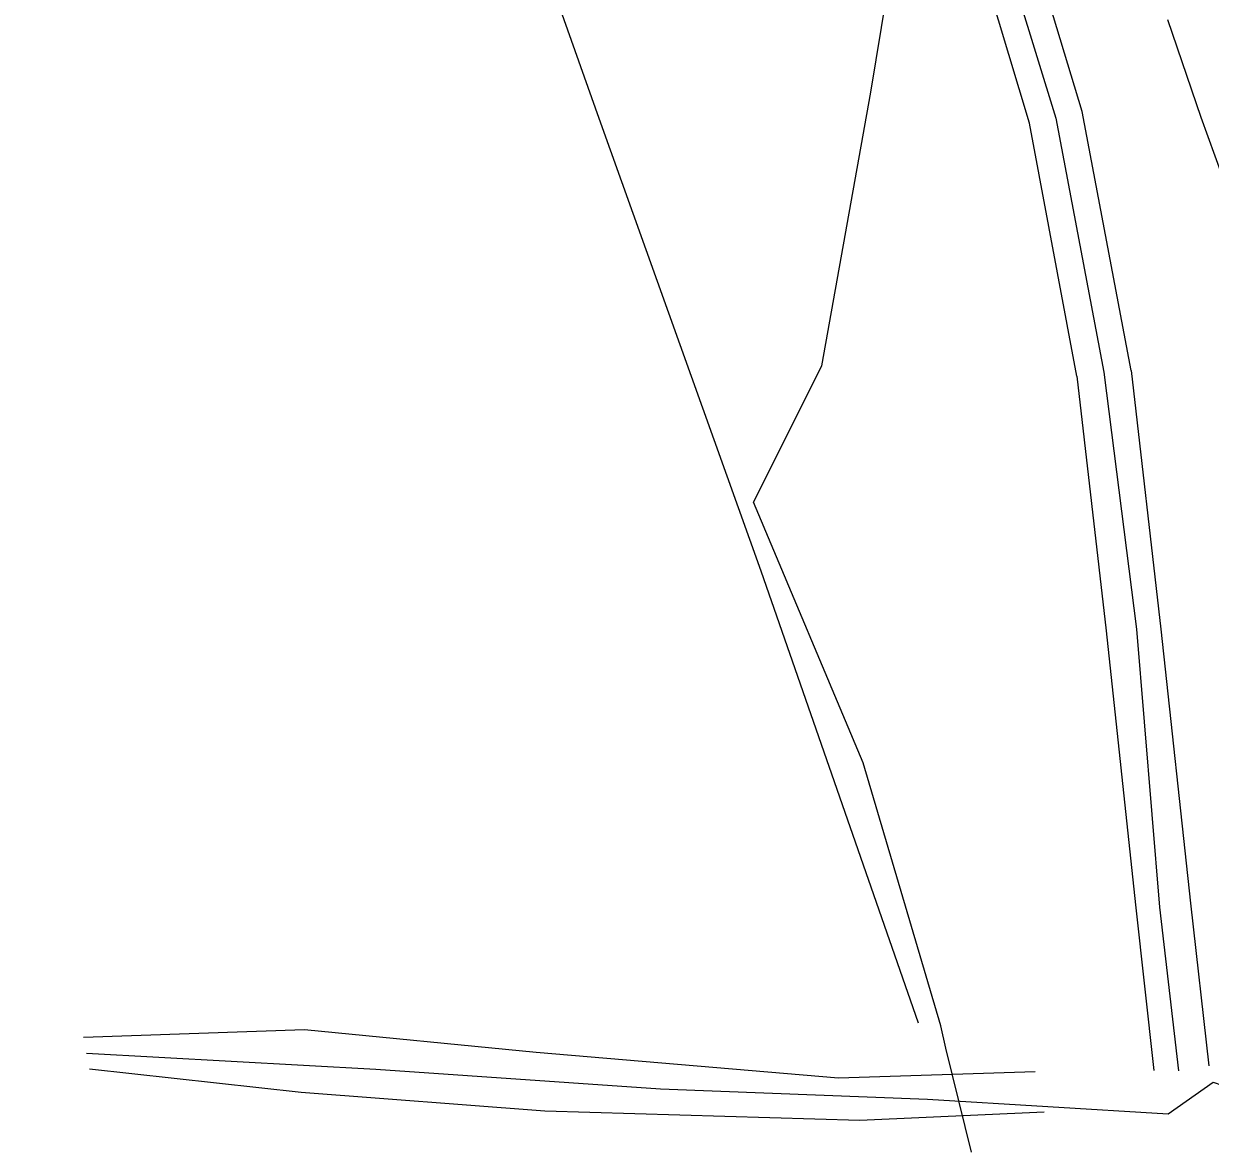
# Model space of a CAD drawing. Extents: x 2004847 to 2009016, y 1134161 to 1140101.
# Drawn here: x 2006650.7 to 2006823.5, y 1134238.7 to 1134403 of the extents above; entities that cross this region are included whole.
import ezdxf

# ---------------------------------------------------------------- set-up
doc = ezdxf.new("R2010")
doc.units = 0
for name, color, linetype in [('RD_EX_Conc', 7, 'Continuous'), ('RD_EX_Fence_Other', 7, 'Continuous'), ('RD_EX_H2O', 7, 'Continuous'), ('RD_EX_Road', 7, 'Continuous'), ('RD_EX_VEG', 7, 'Continuous')]:
    doc.layers.add(name, color=color, linetype=linetype)

msp = doc.modelspace()

# ---------------------------------------------------------------- linework, layer by layer
at = {"layer": 'RD_EX_Conc'}
for points in [[(2006812.01, 1134352.55), (2006804.85, 1134390.29), (2006793.78, 1134426.87), (2006781.64, 1134461.67), (2006769.18, 1134497.73), (2006756.9, 1134532.82), (2006743.7, 1134570.21), (2006731.7, 1134604.22), (2006718.31, 1134641.74), (2006713.33, 1134655.71), (2006700.01, 1134692.45), (2006688.72, 1134724.37), (2006675.5, 1134761.9)], [(2006804.07, 1134351.71), (2006797.18, 1134388.56), (2006786.48, 1134424.09), (2006774.14, 1134459.12), (2006761.55, 1134495.03), (2006749.36, 1134530.2), (2006736.12, 1134567.64), (2006724.06, 1134601.67), (2006710.86, 1134638.74), (2006705.69, 1134653.17), (2006692.76, 1134689), (2006681.14, 1134721.57), (2006668.03, 1134759.07)], [(2006812.01, 1134352.55), (2006816.31, 1134314.88), (2006820.65, 1134275), (2006823.29, 1134251.31)], [(2006804.07, 1134351.71), (2006808.35, 1134314.64), (2006812.63, 1134274.76), (2006815.28, 1134250.62)]]:
    msp.add_lwpolyline(points, dxfattribs=at)
at = {"layer": 'RD_EX_Fence_Other'}
msp.add_lwpolyline([(2006781.02, 1134257.51), (2006758.13, 1134323.34), (2006734.53, 1134389.26), (2006705.85, 1134470.16), (2006673.2, 1134545.85), (2006633.71, 1134630.78), (2006600.8, 1134705.61), (2006545.88, 1134844.85), (2006510.38, 1134945.08)], dxfattribs=at)
at = {"layer": 'RD_EX_H2O'}
for points in [[(2006659.44, 1134255.47), (2006691.62, 1134256.58), (2006725.34, 1134253.27), (2006769.37, 1134249.53), (2006798, 1134250.48)], [(2006659.86, 1134253.16), (2006701.99, 1134250.81), (2006743.45, 1134247.94), (2006782.32, 1134246.43), (2006817.4, 1134244.29), (2006823.92, 1134248.9), (2006826.73, 1134247.97), (2006828.62, 1134243.78), (2006837.73, 1134246.91)], [(2006660.28, 1134250.84), (2006691.14, 1134247.48), (2006726.6, 1134244.74), (2006772.49, 1134243.38), (2006799.34, 1134244.6)]]:
    msp.add_lwpolyline(points, dxfattribs=at)
at = {"layer": 'RD_EX_Road'}
for points in [[(2006684.95, 1134722.62), (2006696.29, 1134690.56), (2006709.59, 1134654.29), (2006714.5, 1134640.35), (2006728.04, 1134603.03), (2006739.84, 1134569.14), (2006753.16, 1134531.45), (2006765.07, 1134496.51), (2006777.8, 1134460.22), (2006789.93, 1134425.26), (2006801, 1134389.3), (2006808.01, 1134352.31), (2006812.76, 1134314.88), (2006816.12, 1134274.41), (2006818.9, 1134250.57)], [(2006817.28, 1134403.67), (2006822.12, 1134389.44), (2006827.23, 1134375.38), (2006832.39, 1134361.16), (2006837.52, 1134347.01), (2006842.51, 1134332.9), (2006847.61, 1134318.79), (2006852.69, 1134304.74), (2006855.68, 1134296.02), (2006859.43, 1134284.98)]]:
    msp.add_lwpolyline(points, dxfattribs=at)
at = {"layer": 'RD_EX_VEG'}
for points in [[(2006784.26, 1134257.11), (2006772.96, 1134295.43), (2006756.99, 1134333.38), (2006766.92, 1134353.24), (2006774.06, 1134393.08), (2006777.93, 1134416.4), (2006766.71, 1134458.14), (2006752.13, 1134499.13), (2006736.73, 1134543.18), (2006723.95, 1134578.76), (2006709.63, 1134619.01), (2006693, 1134664.21), (2006682.82, 1134700.75), (2006669.68, 1134735.59)], [(2006788.75, 1134238.71), (2006785, 1134253.85), (2006784.26, 1134257.11)]]:
    msp.add_lwpolyline(points, dxfattribs=at)

doc.saveas('drawing.dxf')
